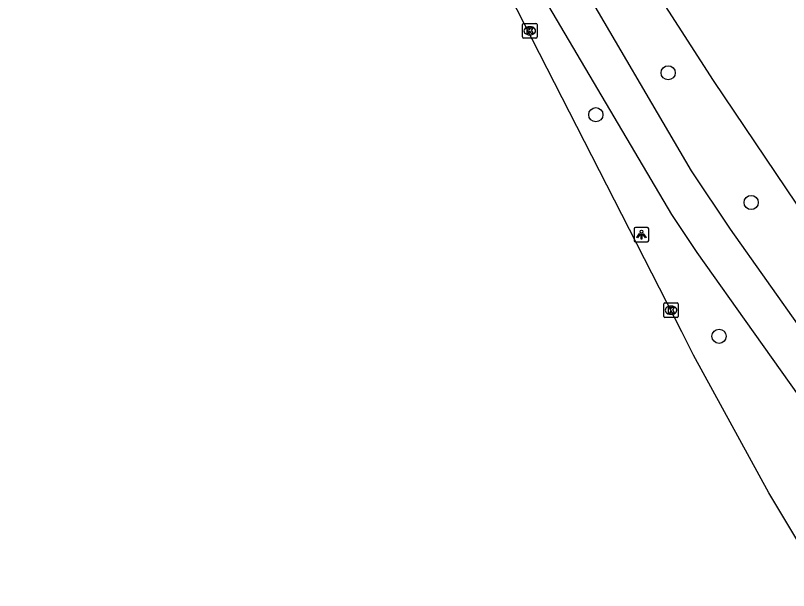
# Model space of a CAD drawing. Extents: x 162722 to 165099, y 384721 to 386283.
# Drawn here: x 163533.4 to 163586.6, y 384982.2 to 385021.8 of the extents above; entities that cross this region are included whole.
import ezdxf

# ---------------------------------------------------------------- set-up
doc = ezdxf.new("R2010")
doc.units = 0
for name, color, linetype in [('IMGEO_Berm_groen', 7, 'Continuous'), ('IMGEO_Boom', 7, 'Continuous'), ('IMGEO_Fietspad_gesloten', 7, 'Continuous'), ('IMGEO_Kolk', 7, 'Continuous'), ('IMGEO_Lichtpunt', 7, 'Continuous'), ('IMGEO_Rijbaan_lokaal_gesloten', 7, 'Continuous')]:
    doc.layers.add(name, color=color, linetype=linetype)

msp = doc.modelspace()

# ---------------------------------------------------------------- linework, layer by layer
at = {"layer": 'IMGEO_Berm_groen'}
msp.add_lwpolyline([(163606.612, 384984.717), (163605.448, 384984.787), (163604.614, 384984.993), (163603.461, 384985.918), (163602.642, 384986.891), (163593.194, 384999.881), (163593.123, 384999.982), (163587.152, 385008.775), (163581.426, 385017.279), (163577.48, 385023.446), (163572.462, 385031.793), (163569.561, 385037.32), (163560.804, 385053.572), (163537.658, 385099.535)], dxfattribs=at)
at = {"layer": 'IMGEO_Boom'}
for centre in [(163578.305, 385017.821), (163573.328, 385014.935), (163584.018, 385008.893), (163581.808, 384999.687)]:
    msp.add_circle(centre, 0.489, dxfattribs=at)
at = {"layer": 'IMGEO_Fietspad_gesloten'}
for points in [[(163597.022, 384986.15), (163587.589, 385000), (163582.597, 385007.052), (163579.92, 385011.063), (163571.946, 385024.667), (163560.259, 385047.562), (163555.253, 385057.23), (163545.735, 385073.867), (163536.916, 385090.611), (163533.407, 385097.475)], [(163569.478, 385023.427), (163578.544, 385008.07), (163580.283, 385005.45), (163584.148, 385000), (163594.782, 384985.005)]]:
    msp.add_lwpolyline(points, dxfattribs=at)
at = {"layer": 'IMGEO_Kolk'}
for p, q in [((163568.283, 385020.287), (163568.283, 385021.139)), ((163568.358, 385021.213), (163569.21, 385021.213)), ((163568.771, 385020.993), (163568.796, 385020.993)), ((163569.284, 385021.139), (163569.284, 385020.287)), ((163568.794, 385020.433), (163568.769, 385020.433)), ((163569.21, 385020.213), (163568.358, 385020.213)), ((163578.002, 385001.055), (163578.002, 385001.907)), ((163578.077, 385001.981), (163578.929, 385001.981)), ((163578.49, 385001.761), (163578.515, 385001.761)), ((163579.003, 385001.907), (163579.003, 385001.055)), ((163578.513, 385001.201), (163578.488, 385001.201)), ((163578.929, 385000.981), (163578.077, 385000.981))]:
    msp.add_line(p, q, dxfattribs=at)
for points in [[(163568.283, 385020.287), (163568.283, 385021.139)], [(163568.358, 385021.213), (163569.21, 385021.213)], [(163568.604, 385020.913), (163568.727, 385020.913), (163568.727, 385020.762), (163568.857, 385020.913), (163569.021, 385020.913), (163568.875, 385020.762), (163569.028, 385020.513), (163568.876, 385020.513), (163568.791, 385020.677), (163568.727, 385020.61), (163568.727, 385020.513), (163568.604, 385020.513), (163568.604, 385020.913)], [(163569.284, 385021.139), (163569.284, 385020.287)], [(163569.21, 385020.213), (163568.358, 385020.213)], [(163578.002, 385001.055), (163578.002, 385001.907)], [(163578.077, 385001.981), (163578.929, 385001.981)], [(163579.003, 385001.907), (163579.003, 385001.055)], [(163578.323, 385001.681), (163578.446, 385001.681), (163578.446, 385001.53), (163578.576, 385001.681), (163578.74, 385001.681), (163578.594, 385001.53), (163578.747, 385001.281), (163578.595, 385001.281), (163578.51, 385001.445), (163578.446, 385001.378), (163578.446, 385001.281), (163578.323, 385001.281), (163578.323, 385001.681)], [(163578.929, 385000.981), (163578.077, 385000.981)]]:
    msp.add_lwpolyline(points, dxfattribs=at)
for centre, start, end in [((163568.36, 385021.137), 91.552, 178.448), ((163568.36, 385021.137), 91.552, 178.448), ((163569.208, 385021.137), 1.552, 88.448), ((163569.208, 385021.137), 1.552, 88.448), ((163568.36, 385020.289), 181.552, 268.448), ((163568.36, 385020.289), 181.552, 268.448), ((163569.208, 385020.289), 271.552, 358.448), ((163569.208, 385020.289), 271.552, 358.448), ((163578.079, 385001.905), 91.552, 178.448), ((163578.079, 385001.905), 91.552, 178.448), ((163578.927, 385001.905), 1.552, 88.448), ((163578.927, 385001.905), 1.552, 88.448), ((163578.079, 385001.057), 181.552, 268.448), ((163578.079, 385001.057), 181.552, 268.448), ((163578.927, 385001.057), 271.552, 358.448), ((163578.927, 385001.057), 271.552, 358.448)]:
    msp.add_arc(centre, 0.0765, start, end, dxfattribs=at)
for centre, major_axis, ratio, start_param, end_param in [((163568.77, 385020.713), (-0.387, 0.002), 0.722429, 4.712389, 7.853982), ((163568.795, 385020.713), (-0.39, 0.002), 0.717154, 1.570796, 4.712389), ((163578.489, 385001.481), (-0.387, 0.002), 0.722429, 4.712389, 7.853982), ((163578.514, 385001.481), (-0.39, 0.002), 0.717154, 1.570796, 4.712389)]:
    msp.add_ellipse(centre, major_axis=major_axis, ratio=ratio, start_param=start_param, end_param=end_param, dxfattribs=at)
at = {"layer": 'IMGEO_Lichtpunt'}
for p, q in [((163575.971, 385007.086), (163575.971, 385006.279)), ((163575.971, 385007.086), (163575.971, 385006.279)), ((163576.873, 385007.181), (163576.065, 385007.181)), ((163576.873, 385007.181), (163576.065, 385007.181)), ((163576.967, 385006.279), (163576.967, 385007.086)), ((163576.967, 385006.279), (163576.967, 385007.086)), ((163576.065, 385006.185), (163576.873, 385006.185)), ((163576.065, 385006.185), (163576.873, 385006.185))]:
    msp.add_line(p, q, dxfattribs=at)
for points in [[(163576.345, 385006.75), (163576.384, 385006.722), (163576.196, 385006.46), (163576.158, 385006.487), (163576.345, 385006.75)], [(163576.447, 385006.702), (163576.494, 385006.702), (163576.494, 385006.38), (163576.447, 385006.38), (163576.447, 385006.702)], [(163576.557, 385006.722), (163576.595, 385006.749), (163576.782, 385006.487), (163576.743, 385006.459), (163576.557, 385006.722)]]:
    msp.add_lwpolyline(points, dxfattribs=at)
msp.add_circle((163576.47, 385006.884), 0.0994, dxfattribs=at)
for centre, start, end in [((163576.065, 385007.086), 90, 180), ((163576.065, 385007.086), 90, 180), ((163576.873, 385007.086), 0, 90), ((163576.873, 385007.086), 0, 90), ((163576.065, 385006.279), 180, 270), ((163576.065, 385006.279), 180, 270), ((163576.873, 385006.279), 270, 0), ((163576.873, 385006.279), 270, 360)]:
    msp.add_arc(centre, 0.0946, start, end, dxfattribs=at)
at = {"layer": 'IMGEO_Rijbaan_lokaal_gesloten'}
msp.add_lwpolyline([(163589.269, 384982.185), (163585.242, 384988.904), (163580.059, 384998.396), (163579.239, 385000), (163549.378, 385058.477), (163548.928, 385059.309)], dxfattribs=at)

doc.saveas('drawing.dxf')
